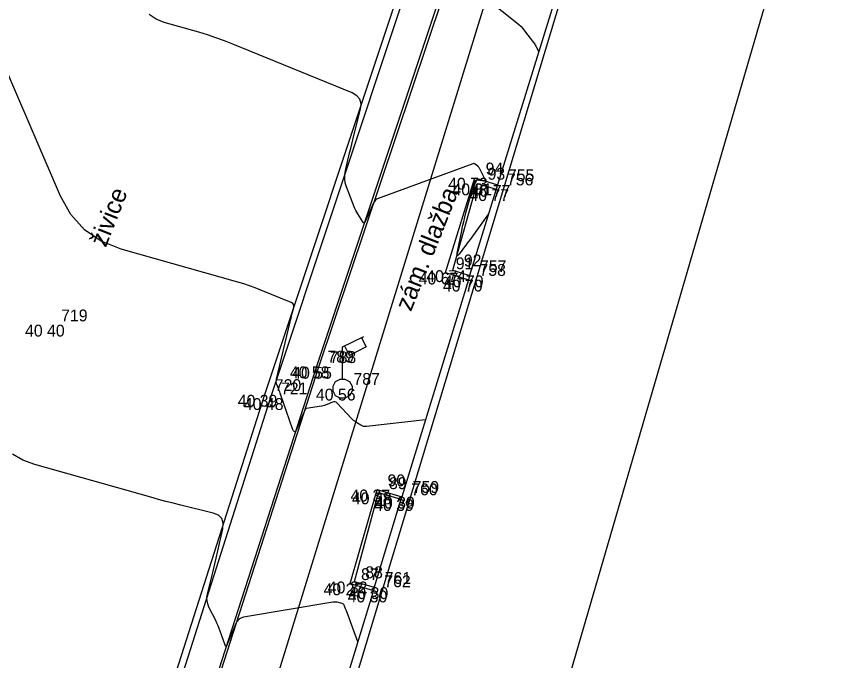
# Model space of a CAD drawing. Extents: x -702257 to -701487, y -1009871 to -1008841.
# Drawn here: x -701693.36 to -701675.87, y -1009140.19 to -1009126.6 of the extents above; entities that cross this region are included whole.
import ezdxf

# ---------------------------------------------------------------- set-up
doc = ezdxf.new("R2010")
doc.units = 0
for name, color, linetype in [('Ex_Major Contours', 7, 'Continuous'), ('Ex_Minor Contours', 7, 'Continuous'), ('Z_betonova_konstrukce', 7, 'Continuous'), ('Z_body', 7, 'Continuous'), ('Z_body_cisla', 7, 'Continuous'), ('Z_body_vysky_redukovane', 7, 'Continuous'), ('Z_katastr_hranice', 7, 'Continuous'), ('Z_katastr_vnitrni_kresba', 7, 'Continuous'), ('Z_komunikace', 7, 'Continuous'), ('Z_obruba', 7, 'Continuous'), ('Z_popisy', 7, 'Continuous'), ('Z_site_vo_znaky', 7, 'Continuous')]:
    doc.layers.add(name, color=color, linetype=linetype)

# ---------------------------------------------------------------- blocks, each defined once
blk = doc.blocks.new('POINT_DISPLAY')
blk.add_line((0, 0), (0, 0))
blk = doc.blocks.new('Z13')
for p, q in [((0, 0.88), (0.45, 1.1)), ((0.4, 1.07), (0.5, 0.88)), ((0, 0.2), (0, 0.88)), ((0.15, 0.7), (0.05, 0.9)), ((0.5, 0.88), (0.15, 0.7)), ((-0.15, 0.15), (-0.05, 0.2)), ((-0.05, 0.2), (0.05, 0.2)), ((0.05, 0.2), (0.15, 0.15)), ((-0.2, 0.05), (-0.15, 0.15)), ((-0.2, -0.05), (-0.2, 0.05)), ((0.15, 0.15), (0.2, 0.05)), ((0.2, 0.05), (0.2, -0.05)), ((-0.15, -0.15), (-0.2, -0.05)), ((-0.05, -0.2), (-0.15, -0.15)), ((0.15, -0.15), (0.05, -0.2)), ((0.2, -0.05), (0.15, -0.15)), ((0.05, -0.2), (-0.05, -0.2))]:
    blk.add_line(p, q)

msp = doc.modelspace()

# ---------------------------------------------------------------- linework, layer by layer
at = {"layer": 'Ex_Major Contours'}
msp.add_lwpolyline([(-701683.762, -1009125.955), (-701682.801, -1009126.727), (-701682.756, -1009126.765), (-701682.713, -1009126.806), (-701682.674, -1009126.85), (-701682.637, -1009126.896), (-701682.45, -1009127.144), (-701682.436, -1009127.162), (-701682.424, -1009127.181), (-701682.413, -1009127.2), (-701682.402, -1009127.22), (-701682.34, -1009127.34)], dxfattribs=at)
at = {"layer": 'Ex_Minor Contours'}
for points in [[(-701683.4, -1009130.76), (-701683.79, -1009131.302), (-701683.819, -1009131.341), (-701683.847, -1009131.38), (-701683.876, -1009131.419), (-701683.904, -1009131.457), (-701684.02, -1009131.611), (-701684.044, -1009131.639), (-701684.058, -1009131.646), (-701684.063, -1009131.631), (-701684.059, -1009131.594), (-701683.965, -1009131.116), (-701683.945, -1009131.021), (-701683.923, -1009130.927), (-701683.9, -1009130.832), (-701683.875, -1009130.738), (-701683.693, -1009130.086), (-701683.683, -1009130.062), (-701683.667, -1009130.047), (-701683.646, -1009130.04), (-701683.621, -1009130.041), (-701683.507, -1009130.064), (-701683.484, -1009130.065), (-701683.471, -1009130.059), (-701683.468, -1009130.045), (-701683.477, -1009130.023), (-701683.592, -1009129.799), (-701683.596, -1009129.791), (-701683.601, -1009129.784), (-701683.612, -1009129.77), (-701683.615, -1009129.767), (-701683.618, -1009129.763), (-701683.621, -1009129.76), (-701683.624, -1009129.758), (-701683.681, -1009129.712), (-701683.692, -1009129.705), (-701683.703, -1009129.701), (-701683.715, -1009129.701), (-701683.728, -1009129.704), (-701685.708, -1009130.427), (-701685.749, -1009130.447), (-701685.783, -1009130.472), (-701685.811, -1009130.505), (-701685.833, -1009130.544), (-701685.925, -1009130.755), (-701685.935, -1009130.777), (-701685.944, -1009130.798), (-701685.954, -1009130.82), (-701685.965, -1009130.842), (-701686.006, -1009130.929), (-701686.016, -1009130.945), (-701686.028, -1009130.951), (-701686.039, -1009130.947), (-701686.052, -1009130.932), (-701686.161, -1009130.759), (-701686.182, -1009130.724), (-701686.202, -1009130.687), (-701686.219, -1009130.649), (-701686.235, -1009130.61), (-701686.397, -1009130.189), (-701686.422, -1009130.105), (-701686.434, -1009130.02), (-701686.433, -1009129.935), (-701686.419, -1009129.849), (-701686.33, -1009129.472), (-701686.308, -1009129.381), (-701686.286, -1009129.289), (-701686.263, -1009129.198), (-701686.241, -1009129.106), (-701686.102, -1009128.552), (-701686.09, -1009128.438), (-701686.115, -1009128.343), (-701686.176, -1009128.267), (-701686.275, -1009128.21), (-701688.797, -1009127.178), (-701688.974, -1009127.108), (-701689.152, -1009127.044), (-701689.333, -1009126.984), (-701689.515, -1009126.93), (-701690.248, -1009126.722), (-701690.417, -1009126.655), (-701690.56, -1009126.557)], [(-701684.73, -1009135.105), (-701685.977, -1009135.248), (-701686.007, -1009135.249), (-701686.037, -1009135.245), (-701686.065, -1009135.236), (-701686.091, -1009135.222), (-701686.197, -1009135.156), (-701686.223, -1009135.138), (-701686.247, -1009135.12), (-701686.27, -1009135.099), (-701686.292, -1009135.077), (-701686.597, -1009134.754), (-701686.618, -1009134.736), (-701686.642, -1009134.727), (-701686.667, -1009134.726), (-701686.694, -1009134.734), (-701686.806, -1009134.782), (-701686.834, -1009134.793), (-701686.863, -1009134.803), (-701686.892, -1009134.81), (-701686.922, -1009134.816), (-701687.246, -1009134.871), (-701687.255, -1009134.873), (-701687.262, -1009134.878), (-701687.268, -1009134.884), (-701687.272, -1009134.892), (-701687.291, -1009134.937), (-701687.298, -1009134.956), (-701687.302, -1009134.965), (-701687.444, -1009135.3), (-701687.468, -1009135.344), (-701687.492, -1009135.359), (-701687.514, -1009135.343), (-701687.536, -1009135.297), (-701687.788, -1009134.569), (-701687.797, -1009134.542), (-701687.806, -1009134.516), (-701687.816, -1009134.49), (-701687.826, -1009134.464), (-701687.866, -1009134.359), (-701687.874, -1009134.333), (-701687.878, -1009134.307), (-701687.877, -1009134.28), (-701687.873, -1009134.253), (-701687.585, -1009133.039), (-701687.576, -1009133.001), (-701687.566, -1009132.963), (-701687.557, -1009132.926), (-701687.548, -1009132.888), (-701687.51, -1009132.738), (-701687.507, -1009132.703), (-701687.514, -1009132.674), (-701687.533, -1009132.651), (-701687.563, -1009132.634), (-701688.204, -1009132.371), (-701688.323, -1009132.324), (-701688.444, -1009132.281), (-701688.565, -1009132.241), (-701688.688, -1009132.204), (-701691.156, -1009131.505), (-701691.575, -1009131.338), (-701691.928, -1009131.096), (-701692.215, -1009130.778), (-701692.434, -1009130.385), (-701694.026, -1009126.702)], [(-701686.159, -1009139.792), (-701686.399, -1009139.137), (-701686.405, -1009139.122), (-701686.41, -1009139.107), (-701686.416, -1009139.093), (-701686.422, -1009139.078), (-701686.446, -1009139.02), (-701686.453, -1009139.007), (-701686.462, -1009138.996), (-701686.474, -1009138.988), (-701686.488, -1009138.983), (-701686.594, -1009138.959), (-701686.616, -1009138.955), (-701686.639, -1009138.953), (-701686.662, -1009138.953), (-701686.685, -1009138.956), (-701688.574, -1009139.275), (-701688.628, -1009139.29), (-701688.672, -1009139.316), (-701688.707, -1009139.354), (-701688.734, -1009139.403), (-701688.846, -1009139.683), (-701688.856, -1009139.706), (-701688.865, -1009139.729), (-701688.875, -1009139.752), (-701688.884, -1009139.775), (-701688.923, -1009139.867), (-701688.933, -1009139.884), (-701688.942, -1009139.89), (-701688.951, -1009139.884), (-701688.959, -1009139.866), (-701689.063, -1009139.566), (-701689.084, -1009139.509), (-701689.107, -1009139.452), (-701689.131, -1009139.396), (-701689.158, -1009139.341), (-701689.301, -1009139.06), (-701689.327, -1009138.994), (-701689.341, -1009138.927), (-701689.343, -1009138.858), (-701689.332, -1009138.788), (-701689.235, -1009138.389), (-701689.213, -1009138.299), (-701689.192, -1009138.209), (-701689.171, -1009138.119), (-701689.15, -1009138.029), (-701689.007, -1009137.408), (-701688.997, -1009137.287), (-701689.028, -1009137.191), (-701689.099, -1009137.12), (-701689.212, -1009137.075), (-701689.894, -1009136.908), (-701690.052, -1009136.869), (-701690.21, -1009136.828), (-701690.367, -1009136.786), (-701690.524, -1009136.743), (-701692.978, -1009136.047), (-701693.226, -1009135.956), (-701693.45, -1009135.829)]]:
    msp.add_lwpolyline(points, dxfattribs=at)
at = {"layer": 'Z_betonova_konstrukce'}
for p, q in [((-701682, -1009126.24), (-701683.21, -1009130.15)), ((-701683.24, -1009130.24), (-701683.8, -1009132.06)), ((-701683.21, -1009130.15), (-701683.24, -1009130.24)), ((-701683.82, -1009132.15), (-701685.23, -1009136.73)), ((-701683.8, -1009132.06), (-701683.82, -1009132.15)), ((-701685.23, -1009136.73), (-701685.25, -1009136.78)), ((-701685.25, -1009136.78), (-701685.81, -1009138.64)), ((-701685.81, -1009138.64), (-701685.83, -1009138.71)), ((-701685.83, -1009138.71), (-701686.95, -1009142.39))]:
    msp.add_line(p, q, dxfattribs=at)
at = {"layer": 'Z_katastr_hranice'}
for p, q in [((-701678.66, -1009110.67), (-701691.88, -1009153.56)), ((-701677.32, -1009111.11), (-701689.52, -1009151.56))]:
    msp.add_line(p, q, dxfattribs=at)
at = {"layer": 'Z_katastr_vnitrni_kresba'}
msp.add_line((-701684.4, -1009149.82), (-701674.24, -1009114.95), dxfattribs=at)
at = {"layer": 'Z_komunikace'}
for p, q in [((-701684.88, -1009124.82), (-701688.13, -1009134.58)), ((-701688.13, -1009134.58), (-701691.16, -1009144.09))]:
    msp.add_line(p, q, dxfattribs=at)
at = {"layer": 'Z_obruba'}
for p, q in [((-701683.96, -1009124.78), (-701687.03, -1009133.98)), ((-701686.98, -1009133.99), (-701683.9, -1009124.81)), ((-701688, -1009134.65), (-701684.75, -1009124.88)), ((-701684.31, -1009132), (-701683.69, -1009130)), ((-701684.15, -1009131.95), (-701683.64, -1009130.12)), ((-701683.69, -1009130), (-701683.21, -1009130.15)), ((-701683.64, -1009130.12), (-701683.24, -1009130.24)), ((-701684.31, -1009132), (-701683.82, -1009132.15)), ((-701684.15, -1009131.95), (-701683.8, -1009132.06)), ((-701687.03, -1009133.98), (-701689.87, -1009142.79)), ((-701689.83, -1009142.83), (-701686.98, -1009133.99)), ((-701691.03, -1009144.14), (-701688, -1009134.65)), ((-701686.32, -1009138.56), (-701685.75, -1009136.58)), ((-701685.75, -1009136.58), (-701685.23, -1009136.73)), ((-701686.23, -1009138.52), (-701685.72, -1009136.64)), ((-701685.72, -1009136.64), (-701685.25, -1009136.78)), ((-701686.23, -1009138.52), (-701685.81, -1009138.64)), ((-701686.32, -1009138.56), (-701685.83, -1009138.71))]:
    msp.add_line(p, q, dxfattribs=at)

# ---------------------------------------------------------------- block references
at = {"layer": 'Z_body'}
for p in [(-701683.69, -1009130), (-701683.64, -1009130.12), (-701683.24, -1009130.24), (-701683.21, -1009130.15), (-701684.31, -1009132), (-701684.15, -1009131.95), (-701683.82, -1009132.15), (-701683.8, -1009132.06), (-701692.64, -1009133.1), (-701687.03, -1009133.98), (-701686.98, -1009133.99), (-701686.48, -1009134.45), (-701688.13, -1009134.58), (-701688, -1009134.65), (-701685.75, -1009136.58), (-701685.72, -1009136.64), (-701685.23, -1009136.73), (-701685.25, -1009136.78), (-701686.23, -1009138.52), (-701686.32, -1009138.56), (-701685.81, -1009138.64), (-701685.83, -1009138.71)]:
    msp.add_blockref('POINT_DISPLAY', p, dxfattribs=at)
at = {"layer": 'Z_site_vo_znaky'}
msp.add_blockref('Z13', (-701686.48, -1009134.45), dxfattribs=at)

# ---------------------------------------------------------------- texts
at = {"layer": 'Z_body_cisla'}
for s, p in [('94', (-701683.46, -1009129.93)), ('93', (-701683.42, -1009130.04)), ('756', (-701683.01, -1009130.16)), ('755', (-701682.99, -1009130.07)), ('91', (-701684.09, -1009131.93)), ('92', (-701683.92, -1009131.87)), ('758', (-701683.59, -1009132.07)), ('757', (-701683.58, -1009131.99)), ('719', (-701692.42, -1009133.03)), ('789', (-701686.8, -1009133.9)), ('788', (-701686.75, -1009133.91)), ('787', (-701686.25, -1009134.37)), ('720', (-701687.91, -1009134.5)), ('721', (-701687.78, -1009134.57)), ('90', (-701685.53, -1009136.51)), ('89', (-701685.5, -1009136.57)), ('759', (-701685, -1009136.65)), ('760', (-701685.03, -1009136.7)), ('87', (-701686.09, -1009138.49)), ('88', (-701686, -1009138.45)), ('761', (-701685.59, -1009138.57)), ('762', (-701685.6, -1009138.64))]:
    msp.add_text(s, height=0.25, dxfattribs=at).set_placement(p)
at = {"layer": 'Z_body_vysky_redukovane'}
for s, p in [('40 73', (-701684.252, -1009130.25)), ('40 81', (-701684.161, -1009130.37)), ('40 77', (-701683.802, -1009130.49)), ('40 77', (-701683.773, -1009130.4)), ('40 67', (-701684.873, -1009132.25)), ('40 74', (-701684.713, -1009132.2)), ('40 70', (-701684.362, -1009132.4)), ('40 70', (-701684.342, -1009132.31)), ('40 40', (-701693.182, -1009133.35)), ('40 58', (-701687.593, -1009134.23)), ('40 55', (-701687.542, -1009134.24)), ('40 56', (-701687.042, -1009134.7)), ('40 39', (-701688.693, -1009134.83)), ('40 48', (-701688.562, -1009134.9)), ('40 37', (-701686.312, -1009136.83)), ('40 38', (-701686.283, -1009136.89)), ('40 39', (-701685.792, -1009136.98)), ('40 39', (-701685.812, -1009137.03)), ('40 32', (-701686.792, -1009138.77)), ('40 27', (-701686.882, -1009138.81)), ('40 30', (-701686.352, -1009138.89)), ('40 30', (-701686.372, -1009138.96))]:
    msp.add_text(s, height=0.25, dxfattribs=at).set_placement(p)
at = {"layer": 'Z_popisy'}
for s, p in [('živice', (-701691.478, -1009131.483)), ('zám. dlažba', (-701685.036, -1009132.839))]:
    msp.add_text(s, height=0.38, rotation=68.4, dxfattribs=at).set_placement(p)

doc.saveas('drawing.dxf')
